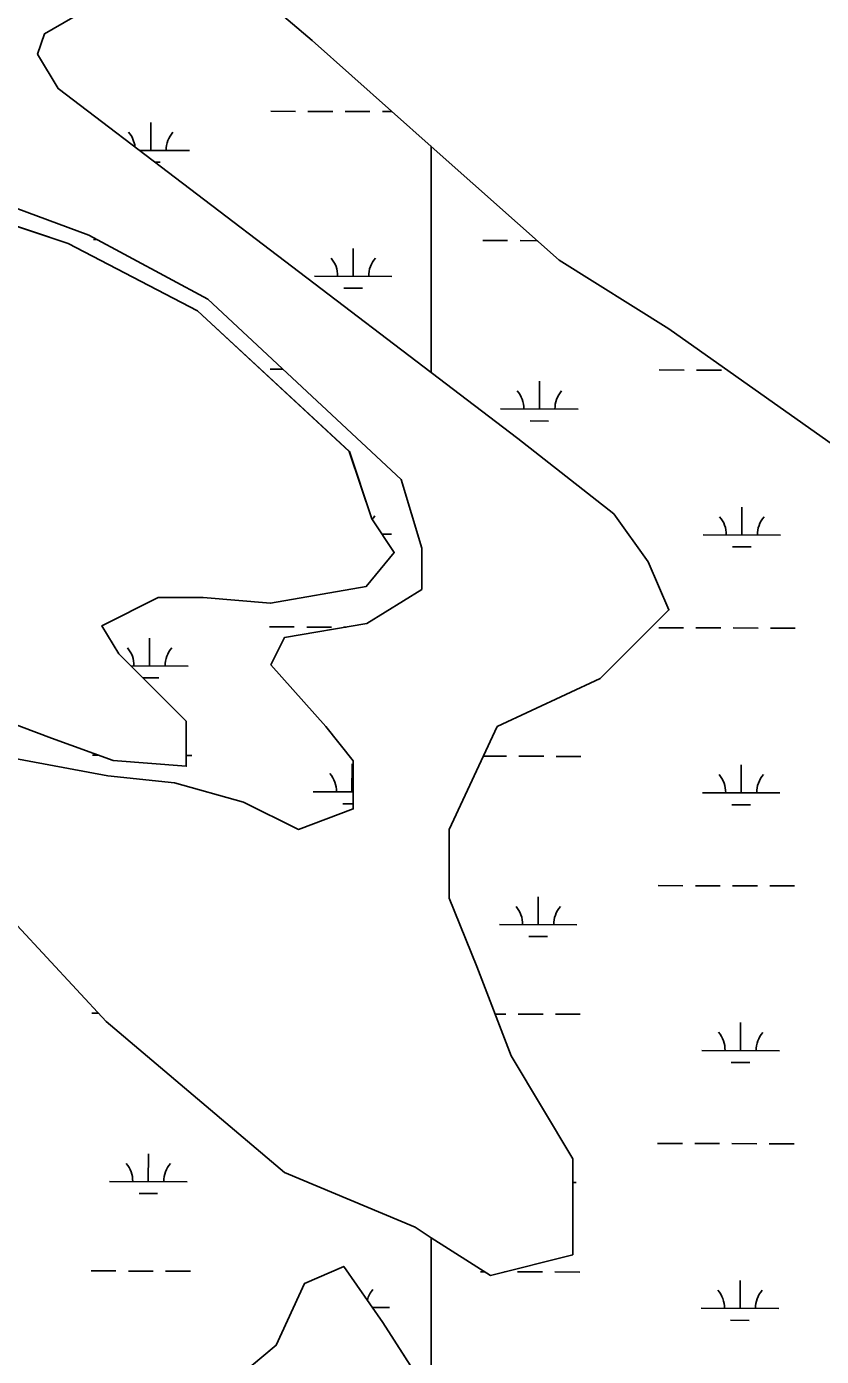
# Model space of a CAD drawing. Extents: x 3177385 to 3215275, y 903885 to 929304.
# Drawn here: x 3193869 to 3194893, y 924960 to 926676 of the extents above; entities that cross this region are included whole.
import ezdxf

# ---------------------------------------------------------------- set-up
doc = ezdxf.new("R2010")
doc.units = 0
doc.layers.add('V-SITE-VEGE', color=7, linetype='Continuous')
doc.layers.add('V-WETL-SWMP', color=7, linetype='Continuous')

msp = doc.modelspace()

# ---------------------------------------------------------------- linework, layer by layer
at = {"layer": 'V-SITE-VEGE'}
for p, q in [((3193770, 926446.6), (3193922.2, 926395.8)), ((3193922.2, 926395.8), (3194088.9, 926308.8)), ((3194088.9, 926308.8), (3194284.6, 926127.4)), ((3194284.6, 926127.4), (3194313.6, 926040.4)), ((3194313.6, 926040.4), (3194342.6, 925996.9)), ((3194342.6, 925996.9), (3194306.4, 925953.4)), ((3194038.2, 925938.9), (3193965.7, 925902.6)), ((3194096.2, 925938.9), (3194038.2, 925938.9)), ((3194183.2, 925931.6), (3194096.2, 925938.9)), ((3194306.4, 925953.4), (3194183.2, 925931.6)), ((3193965.7, 925902.6), (3193987.5, 925866.3)), ((3193987.5, 925866.3), (3194074.4, 925779.3)), ((3193900.5, 925757.6), (3193842.5, 925779.3)), ((3194074.4, 925779.3), (3194074.4, 925721.3)), ((3193980.2, 925728.5), (3193900.5, 925757.6)), ((3194074.4, 925721.3), (3193980.2, 925728.5)), ((3194226.7, 925054), (3194277.4, 925075.8)), ((3194277.4, 925075.8), (3194328.1, 925003.3)), ((3194190.4, 924974.2), (3194226.7, 925054)), ((3194328.1, 925003.3), (3194393.4, 924901.7)), ((3194103.4, 924901.7), (3194190.4, 924974.2))]:
    msp.add_line(p, q, dxfattribs=at)
at = {"layer": 'V-WETL-SWMP'}
for p, q in [((3194183.3, 926566.4), (3194215.3, 926566.3)), ((3194231.3, 926566.3), (3194263.3, 926566.2)), ((3194279.3, 926566.2), (3194311.3, 926566.1)), ((3194327.3, 926566.1), (3194339.7, 926566)), ((3194028.6, 926516), (3194028.7, 926552)), ((3194014, 926516), (3194078.6, 926515.9)), ((3194034.3, 926500.6), (3194040.6, 926500.6)), ((3193954.9, 926400.8), (3193959.7, 926400.7)), ((3194289.6, 926353.5), (3194289.7, 926389.5)), ((3194456.8, 926399.6), (3194488.8, 926399.5)), ((3194504.8, 926399.5), (3194527, 926399.4)), ((3194239.6, 926353.7), (3194339.6, 926353.4)), ((3194277.6, 926338.1), (3194301.6, 926338.1)), ((3194182.5, 926233.7), (3194198.8, 926233.7)), ((3194684.4, 926232.6), (3194716.4, 926232.5)), ((3194732.4, 926232.4), (3194764.4, 926232.4)), ((3194529.7, 926182.2), (3194529.8, 926218.2)), ((3194479.7, 926182.3), (3194579.7, 926182.1)), ((3194517.7, 926166.8), (3194541.7, 926166.7)), ((3194790.8, 926019.7), (3194790.9, 926055.7)), ((3194326.7, 926020.8), (3194338.9, 926020.8)), ((3194740.8, 926019.8), (3194840.8, 926019.6)), ((3194778.7, 926004.3), (3194802.7, 926004.2)), ((3194181.7, 925901), (3194213.7, 925901)), ((3194229.7, 925900.9), (3194261.7, 925900.9)), ((3194277.7, 925900.8), (3194280.8, 925900.8)), ((3194683.7, 925899.9), (3194715.7, 925899.8)), ((3194731.7, 925899.8), (3194763.7, 925899.7)), ((3194779.7, 925899.7), (3194811.7, 925899.6)), ((3194827.7, 925899.5), (3194859.7, 925899.5)), ((3194027, 925850.7), (3194027.1, 925886.7)), ((3194003.1, 925850.7), (3194077, 925850.5)), ((3194018.5, 925835.3), (3194039, 925835.2)), ((3193953.4, 925735.4), (3193961.4, 925735.4)), ((3194074.4, 925735.1), (3194081.4, 925735.1)), ((3194457.7, 925734.2), (3194487.3, 925734.2)), ((3194503.3, 925734.1), (3194535.3, 925734.1)), ((3194551.3, 925734), (3194583.3, 925733.9)), ((3194288.1, 925688.2), (3194288.2, 925724.2)), ((3194790, 925687), (3194790.1, 925723)), ((3194238.1, 925688.3), (3194289.8, 925688.2)), ((3194740, 925687.1), (3194840, 925686.9)), ((3194276.1, 925672.8), (3194289.8, 925672.8)), ((3194778, 925671.6), (3194802, 925671.6)), ((3194682.9, 925567.2), (3194714.9, 925567.1)), ((3194730.9, 925567.1), (3194762.9, 925567)), ((3194778.9, 925567), (3194810.9, 925566.9)), ((3194826.9, 925566.9), (3194858.9, 925566.8)), ((3194528.2, 925516.8), (3194528.3, 925552.8)), ((3194478.2, 925516.9), (3194578.2, 925516.7)), ((3194516.1, 925501.4), (3194540.1, 925501.4)), ((3193952.6, 925402.7), (3193961.2, 925402.7)), ((3194472.5, 925401.5), (3194486.5, 925401.5)), ((3194502.5, 925401.5), (3194534.5, 925401.4)), ((3194550.5, 925401.3), (3194582.5, 925401.3)), ((3194789.2, 925354.4), (3194789.3, 925390.4)), ((3194739.2, 925354.5), (3194839.2, 925354.2)), ((3194777.2, 925339), (3194801.2, 925338.9)), ((3194025.5, 925185.3), (3194025.6, 925221.3)), ((3194682.1, 925234.5), (3194714.1, 925234.5)), ((3194730.1, 925234.4), (3194762.1, 925234.3)), ((3194778.1, 925234.3), (3194810.1, 925234.2)), ((3194826.1, 925234.2), (3194858.1, 925234.1)), ((3193975.5, 925185.4), (3194075.5, 925185.2)), ((3194572.8, 925184), (3194577.4, 925184)), ((3194013.5, 925169.9), (3194037.5, 925169.9)), ((3193951.8, 925070.1), (3193983.8, 925070)), ((3193999.8, 925069.9), (3194031.8, 925069.9)), ((3194047.8, 925069.8), (3194079.8, 925069.8)), ((3194453.7, 925068.9), (3194459.5, 925068.9)), ((3194484.6, 925068.8), (3194485.7, 925068.8)), ((3194501.7, 925068.8), (3194533.7, 925068.7)), ((3194549.7, 925068.7), (3194581.7, 925068.6)), ((3194788.5, 925021.7), (3194788.5, 925057.7)), ((3194314.5, 925022.8), (3194336.5, 925022.7)), ((3194738.5, 925021.8), (3194838.5, 925021.6)), ((3194776.4, 925006.3), (3194800.4, 925006.2))]:
    msp.add_line(p, q, dxfattribs=at)
msp.add_lwpolyline([(3194390.4, 926521), (3194236.7, 926657.7), (3194174.8, 926710.8), (3194086.3, 926728.5), (3193953.6, 926701.9), (3193891.7, 926666.5), (3193882.8, 926640), (3193909.4, 926595.7), (3194390.4, 926229.3)], close=True, dxfattribs=at)
for points in [[(3194909, 926135.4), (3194696.7, 926285.9), (3194555.1, 926374.4), (3194390.4, 926521), (3194390.4, 926229.3), (3194502.1, 926144.3), (3194625.9, 926046.9), (3194670.1, 925984.9), (3194696.7, 925923), (3194608.2, 925834.4), (3194475.5, 925772.5), (3194413.6, 925639.7), (3194413.6, 925551.2), (3194449, 925462.7), (3194493.2, 925347.6), (3194572.8, 925214.8), (3194572.8, 925090.9), (3194466.7, 925064.3), (3194390.4, 925112.9), (3194390.4, 924906.4)], [(3194378.2, 926002.6), (3194351.7, 926091.2), (3194102.2, 926323.8), (3193948.6, 926406.7), (3193773.5, 926471.3)], [(3193842.5, 925779.3), (3193900.5, 925757.6), (3193980.2, 925728.5), (3194074.4, 925721.3), (3194074.4, 925779.3), (3193987.5, 925866.3), (3193965.7, 925902.6), (3194038.2, 925938.9), (3194096.2, 925938.9), (3194183.2, 925931.6), (3194306.4, 925953.4), (3194342.6, 925996.9), (3194313.6, 926040.4), (3194284.7, 926127.4), (3194088.9, 926308.8), (3193922.2, 926395.8), (3193770, 926446.6)], [(3193820.9, 925737.1), (3193973.2, 925709.1), (3194059.2, 925699.9), (3194148.2, 925675.1), (3194219, 925639.7), (3194289.8, 925666.3), (3194289.8, 925728.2), (3194254.4, 925772.5), (3194183.6, 925852.2), (3194201.3, 925887.6), (3194307.4, 925905.3), (3194378.2, 925949.5), (3194378.2, 926002.6)], [(3194103.4, 924901.7), (3194190.4, 924974.2), (3194226.7, 925054), (3194277.4, 925075.8), (3194328.1, 925003.3), (3194390.4, 924906.4), (3194390.4, 925112.9), (3194369.4, 925126.3), (3194201.3, 925197.1), (3193971.3, 925391.8), (3193856.3, 925515.8)]]:
    msp.add_lwpolyline(points, dxfattribs=at)
for centre, start, end in [((3193973.3, 926516.6), 5.967, 40.6385), ((3194083.8, 926516.4), 139.0948, 180.6385), ((3194234.4, 926354.1), 359.0948, 40.6385), ((3194344.9, 926353.9), 139.0948, 180.6385), ((3194474.5, 926182.8), 359.0948, 40.6385), ((3194585, 926182.5), 139.0948, 180.6385), ((3194344.1, 926021.2), 139.0948, 148.35), ((3194735.5, 926020.3), 359.0948, 40.6385), ((3194846, 926020), 139.0948, 180.6385), ((3193971.8, 925851.3), 359.0948, 40.6385), ((3194082.3, 925851), 139.0948, 180.6385), ((3194232.9, 925688.8), 359.0948, 40.6385), ((3194734.8, 925687.6), 359.0948, 40.6385), ((3194845.2, 925687.4), 139.0948, 180.6385), ((3194472.9, 925517.4), 359.0948, 40.6385), ((3194583.4, 925517.2), 139.0948, 180.6385), ((3194734, 925355), 359.0948, 40.6385), ((3194844.5, 925354.7), 139.0948, 180.6385), ((3193970.2, 925185.9), 359.0948, 40.6385), ((3194080.7, 925185.7), 139.0948, 180.6385), ((3194341.8, 925023.2), 139.0948, 164.8892), ((3194733.2, 925022.3), 359.0948, 40.6385), ((3194843.7, 925022), 139.0948, 180.6385)]:
    msp.add_arc(centre, 35.2, start, end, dxfattribs=at)

doc.saveas('drawing.dxf')
